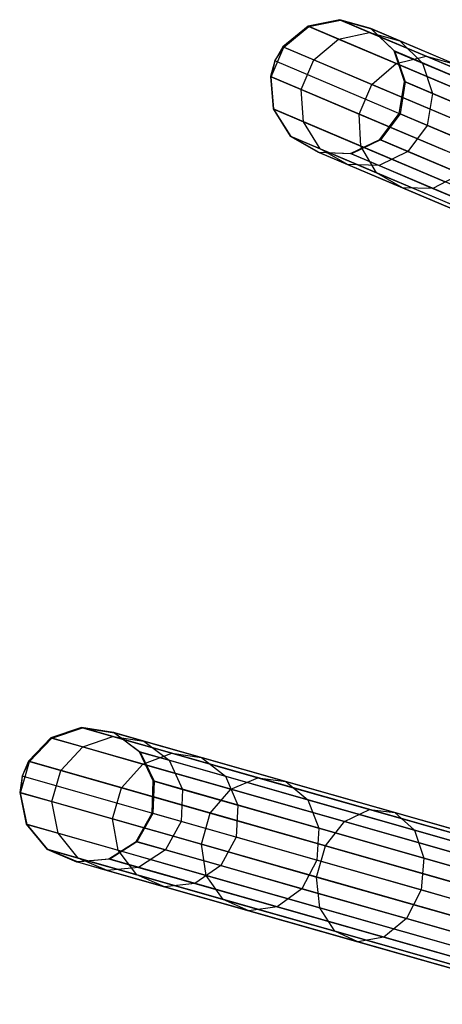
# Model space of a CAD drawing. Extents: x -91 to 91, y -91 to 262.
# Tile 277 of 480: x -87.65 to -81.4, y 21.59 to 36.15. Entities that reach past the tile are written whole.
import ezdxf

# ---------------------------------------------------------------- set-up
doc = ezdxf.new("R2010")
doc.units = 0
doc.header["$LTSCALE"] = 25.4
doc.layers.get('0').update_dxf_attribs({"linetype": 'CONTINUOUS'})

# ---------------------------------------------------------------- blocks, each defined once
blk = doc.blocks.new('ETE0_STL_1')
at = {"color": 0}
for p, q in [((-82.919, 36.148, 191.427), (-83.387, 36.051, 191.455)), ((-82.919, 36.148, 191.427), (-83.387, 36.051, 191.455)), ((-83.373, 36.045, 188.363), (-82.906, 36.142, 188.395)), ((-83.373, 36.045, 188.363), (-82.906, 36.142, 188.395)), ((-75.837, 33.146, 301.427), (-82.919, 36.148, 191.427)), ((-82.46, 36.016, 191.394), (-82.919, 36.148, 191.427)), ((-75.837, 33.146, 301.427), (-82.919, 36.148, 191.427)), ((-82.919, 36.148, 191.427), (-82.906, 36.142, 188.395)), ((-82.919, 36.148, 191.427), (-82.906, 36.142, 188.395)), ((-82.46, 36.016, 191.394), (-82.919, 36.148, 191.427)), ((-82.906, 36.142, 188.395), (-82.478, 35.961, 185.397)), ((-82.906, 36.142, 188.395), (-82.478, 35.961, 185.397)), ((-82.906, 36.142, 188.395), (-82.447, 36.011, 188.432)), ((-82.906, 36.142, 188.395), (-82.447, 36.011, 188.432)), ((-83.387, 36.051, 191.455), (-83.757, 35.747, 191.47)), ((-83.387, 36.051, 191.455), (-83.757, 35.747, 191.47)), ((-83.743, 35.742, 188.346), (-83.373, 36.045, 188.363)), ((-83.743, 35.742, 188.346), (-83.373, 36.045, 188.363)), ((-76.305, 33.049, 301.455), (-83.387, 36.051, 191.455)), ((-76.305, 33.049, 301.455), (-83.387, 36.051, 191.455)), ((-83.387, 36.051, 191.455), (-83.373, 36.045, 188.363)), ((-83.387, 36.051, 191.455), (-83.373, 36.045, 188.363)), ((-83.373, 36.045, 188.363), (-82.937, 35.86, 185.308)), ((-83.373, 36.045, 188.363), (-82.937, 35.86, 185.308)), ((-82.937, 35.86, 185.308), (-82.478, 35.961, 185.397)), ((-82.937, 35.86, 185.308), (-82.478, 35.961, 185.397)), ((-82.478, 35.961, 185.397), (-81.644, 35.608, 182.503)), ((-82.478, 35.961, 185.397), (-81.644, 35.608, 182.503)), ((-82.478, 35.961, 185.397), (-82.029, 35.833, 185.505)), ((-82.478, 35.961, 185.397), (-82.029, 35.833, 185.505)), ((-75.378, 33.014, 301.394), (-82.46, 36.016, 191.394)), ((-82.115, 35.686, 191.363), (-82.46, 36.016, 191.394)), ((-75.378, 33.014, 301.394), (-82.46, 36.016, 191.394)), ((-82.46, 36.016, 191.394), (-82.447, 36.011, 188.432)), ((-82.46, 36.016, 191.394), (-82.447, 36.011, 188.432)), ((-82.115, 35.686, 191.363), (-82.46, 36.016, 191.394)), ((-82.447, 36.011, 188.432), (-82.029, 35.833, 185.505)), ((-82.447, 36.011, 188.432), (-82.029, 35.833, 185.505)), ((-82.447, 36.011, 188.432), (-82.103, 35.68, 188.468)), ((-82.447, 36.011, 188.432), (-82.103, 35.68, 188.468)), ((-83.302, 35.555, 185.258), (-82.937, 35.86, 185.308)), ((-83.302, 35.555, 185.258), (-82.937, 35.86, 185.308)), ((-82.937, 35.86, 185.308), (-82.087, 35.5, 182.357)), ((-82.937, 35.86, 185.308), (-82.087, 35.5, 182.357)), ((-82.029, 35.833, 185.505), (-81.215, 35.488, 182.678)), ((-82.029, 35.833, 185.505), (-81.215, 35.488, 182.678)), ((-82.029, 35.833, 185.505), (-81.694, 35.507, 185.606)), ((-82.029, 35.833, 185.505), (-81.694, 35.507, 185.606)), ((-83.93, 35.301, 188.346), (-83.743, 35.742, 188.346)), ((-83.93, 35.301, 188.346), (-83.743, 35.742, 188.346)), ((-83.757, 35.747, 191.47), (-83.877, 35.538, 191.473)), ((-83.757, 35.747, 191.47), (-83.877, 35.538, 191.473)), ((-83.877, 35.538, 191.473), (-83.743, 35.742, 188.346)), ((-83.877, 35.538, 191.473), (-83.743, 35.742, 188.346)), ((-76.675, 32.745, 301.47), (-83.757, 35.747, 191.47)), ((-76.675, 32.745, 301.47), (-83.757, 35.747, 191.47)), ((-83.757, 35.747, 191.47), (-83.743, 35.742, 188.346)), ((-83.757, 35.747, 191.47), (-83.743, 35.742, 188.346)), ((-83.743, 35.742, 188.346), (-83.302, 35.555, 185.258)), ((-83.743, 35.742, 188.346), (-83.302, 35.555, 185.258)), ((-75.033, 32.684, 301.363), (-82.115, 35.686, 191.363)), ((-81.964, 35.232, 191.341), (-82.115, 35.686, 191.363)), ((-75.033, 32.684, 301.363), (-82.115, 35.686, 191.363)), ((-82.115, 35.686, 191.363), (-82.103, 35.68, 188.468)), ((-82.115, 35.686, 191.363), (-82.103, 35.68, 188.468)), ((-81.964, 35.232, 191.341), (-82.115, 35.686, 191.363)), ((-82.103, 35.68, 188.468), (-81.694, 35.507, 185.606)), ((-82.103, 35.68, 188.468), (-81.694, 35.507, 185.606)), ((-82.103, 35.68, 188.468), (-81.951, 35.227, 188.493)), ((-82.103, 35.68, 188.468), (-81.951, 35.227, 188.493)), ((-83.877, 35.538, 191.473), (-83.943, 35.307, 191.47)), ((-83.877, 35.538, 191.473), (-83.943, 35.307, 191.47)), ((-83.877, 35.538, 191.473), (-83.93, 35.301, 188.346)), ((-83.877, 35.538, 191.473), (-83.93, 35.301, 188.346)), ((-76.795, 32.536, 301.473), (-83.877, 35.538, 191.473)), ((-76.795, 32.536, 301.473), (-83.877, 35.538, 191.473)), ((-83.489, 35.114, 185.258), (-83.302, 35.555, 185.258)), ((-83.489, 35.114, 185.258), (-83.302, 35.555, 185.258)), ((-83.302, 35.555, 185.258), (-82.443, 35.191, 182.275)), ((-83.302, 35.555, 185.258), (-82.443, 35.191, 182.275)), ((-82.087, 35.5, 182.357), (-81.644, 35.608, 182.503)), ((-82.087, 35.5, 182.357), (-81.644, 35.608, 182.503)), ((-81.644, 35.608, 182.503), (-80.424, 35.09, 179.774)), ((-81.644, 35.608, 182.503), (-80.424, 35.09, 179.774)), ((-81.644, 35.608, 182.503), (-81.215, 35.488, 182.678)), ((-81.644, 35.608, 182.503), (-81.215, 35.488, 182.678)), ((-82.443, 35.191, 182.275), (-82.087, 35.5, 182.357)), ((-82.443, 35.191, 182.275), (-82.087, 35.5, 182.357)), ((-82.087, 35.5, 182.357), (-80.844, 34.973, 179.576)), ((-82.087, 35.5, 182.357), (-80.844, 34.973, 179.576)), ((-81.694, 35.507, 185.606), (-80.898, 35.17, 182.843)), ((-81.694, 35.507, 185.606), (-80.898, 35.17, 182.843)), ((-81.694, 35.507, 185.606), (-81.549, 35.056, 185.678)), ((-81.694, 35.507, 185.606), (-81.549, 35.056, 185.678)), ((-76.861, 32.305, 301.47), (-83.943, 35.307, 191.47)), ((-76.861, 32.305, 301.47), (-83.943, 35.307, 191.47)), ((-83.943, 35.307, 191.47), (-83.904, 34.83, 191.455)), ((-83.943, 35.307, 191.47), (-83.93, 35.301, 188.346)), ((-83.943, 35.307, 191.47), (-83.904, 34.83, 191.455)), ((-83.943, 35.307, 191.47), (-83.93, 35.301, 188.346)), ((-83.891, 34.824, 188.363), (-83.93, 35.301, 188.346)), ((-83.93, 35.301, 188.346), (-83.489, 35.114, 185.258)), ((-83.93, 35.301, 188.346), (-83.489, 35.114, 185.258)), ((-83.891, 34.824, 188.363), (-83.93, 35.301, 188.346)), ((-82.04, 34.76, 191.333), (-81.964, 35.232, 191.341)), ((-82.04, 34.76, 191.333), (-81.964, 35.232, 191.341)), ((-81.951, 35.227, 188.493), (-82.027, 34.754, 188.502)), ((-81.951, 35.227, 188.493), (-82.027, 34.754, 188.502)), ((-74.882, 32.23, 301.341), (-81.964, 35.232, 191.341)), ((-74.882, 32.23, 301.341), (-81.964, 35.232, 191.341)), ((-81.964, 35.232, 191.341), (-81.951, 35.227, 188.493)), ((-81.964, 35.232, 191.341), (-81.951, 35.227, 188.493)), ((-81.951, 35.227, 188.493), (-81.549, 35.056, 185.678)), ((-81.951, 35.227, 188.493), (-81.549, 35.056, 185.678)), ((-83.455, 34.639, 185.308), (-83.489, 35.114, 185.258)), ((-83.489, 35.114, 185.258), (-82.63, 34.75, 182.275)), ((-83.489, 35.114, 185.258), (-82.63, 34.75, 182.275)), ((-83.455, 34.639, 185.308), (-83.489, 35.114, 185.258)), ((-82.63, 34.75, 182.275), (-82.443, 35.191, 182.275)), ((-82.63, 34.75, 182.275), (-82.443, 35.191, 182.275)), ((-82.443, 35.191, 182.275), (-81.186, 34.658, 179.465)), ((-82.443, 35.191, 182.275), (-81.186, 34.658, 179.465)), ((-81.549, 35.056, 185.678), (-81.628, 34.585, 185.704)), ((-81.549, 35.056, 185.678), (-81.628, 34.585, 185.704)), ((-81.549, 35.056, 185.678), (-80.766, 34.725, 182.96)), ((-81.549, 35.056, 185.678), (-80.766, 34.725, 182.96)), ((-76.823, 31.828, 301.455), (-83.904, 34.83, 191.455)), ((-83.904, 34.83, 191.455), (-83.649, 34.426, 191.427)), ((-76.823, 31.828, 301.455), (-83.904, 34.83, 191.455)), ((-83.904, 34.83, 191.455), (-83.891, 34.824, 188.363)), ((-83.904, 34.83, 191.455), (-83.649, 34.426, 191.427)), ((-83.904, 34.83, 191.455), (-83.891, 34.824, 188.363)), ((-83.636, 34.421, 188.395), (-83.891, 34.824, 188.363)), ((-83.891, 34.824, 188.363), (-83.455, 34.639, 185.308)), ((-83.891, 34.824, 188.363), (-83.455, 34.639, 185.308)), ((-83.636, 34.421, 188.395), (-83.891, 34.824, 188.363)), ((-82.605, 34.279, 182.357), (-82.63, 34.75, 182.275)), ((-82.63, 34.75, 182.275), (-81.373, 34.217, 179.465)), ((-82.63, 34.75, 182.275), (-81.373, 34.217, 179.465)), ((-82.605, 34.279, 182.357), (-82.63, 34.75, 182.275)), ((-82.326, 34.376, 191.341), (-82.04, 34.76, 191.333)), ((-82.326, 34.376, 191.341), (-82.04, 34.76, 191.333)), ((-82.027, 34.754, 188.502), (-82.314, 34.371, 188.493)), ((-82.027, 34.754, 188.502), (-82.314, 34.371, 188.493)), ((-74.958, 31.758, 301.333), (-82.04, 34.76, 191.333)), ((-74.958, 31.758, 301.333), (-82.04, 34.76, 191.333)), ((-82.04, 34.76, 191.333), (-82.027, 34.754, 188.502)), ((-82.04, 34.76, 191.333), (-82.027, 34.754, 188.502)), ((-81.628, 34.585, 185.704), (-82.027, 34.754, 188.502)), ((-81.628, 34.585, 185.704), (-82.027, 34.754, 188.502)), ((-83.207, 34.239, 185.397), (-83.455, 34.639, 185.308)), ((-83.455, 34.639, 185.308), (-82.605, 34.279, 182.357)), ((-83.455, 34.639, 185.308), (-82.605, 34.279, 182.357)), ((-83.207, 34.239, 185.397), (-83.455, 34.639, 185.308)), ((-81.628, 34.585, 185.704), (-81.912, 34.201, 185.678)), ((-81.628, 34.585, 185.704), (-81.912, 34.201, 185.678)), ((-80.85, 34.255, 183.002), (-81.628, 34.585, 185.704)), ((-80.85, 34.255, 183.002), (-81.628, 34.585, 185.704)), ((-76.567, 31.424, 301.427), (-83.649, 34.426, 191.427)), ((-83.649, 34.426, 191.427), (-83.235, 34.188, 191.394)), ((-76.567, 31.424, 301.427), (-83.649, 34.426, 191.427)), ((-83.649, 34.426, 191.427), (-83.235, 34.188, 191.394)), ((-83.649, 34.426, 191.427), (-83.636, 34.421, 188.395)), ((-83.649, 34.426, 191.427), (-83.636, 34.421, 188.395)), ((-83.222, 34.183, 188.432), (-83.636, 34.421, 188.395)), ((-83.636, 34.421, 188.395), (-83.207, 34.239, 185.397)), ((-83.636, 34.421, 188.395), (-83.207, 34.239, 185.397)), ((-83.222, 34.183, 188.432), (-83.636, 34.421, 188.395)), ((-82.758, 34.17, 191.363), (-82.326, 34.376, 191.341)), ((-82.758, 34.17, 191.363), (-82.326, 34.376, 191.341)), ((-82.314, 34.371, 188.493), (-82.745, 34.165, 188.468)), ((-82.314, 34.371, 188.493), (-82.745, 34.165, 188.468)), ((-75.244, 31.374, 301.341), (-82.326, 34.376, 191.341)), ((-75.244, 31.374, 301.341), (-82.326, 34.376, 191.341)), ((-82.326, 34.376, 191.341), (-82.314, 34.371, 188.493)), ((-82.326, 34.376, 191.341), (-82.314, 34.371, 188.493)), ((-82.314, 34.371, 188.493), (-81.912, 34.201, 185.678)), ((-82.314, 34.371, 188.493), (-81.912, 34.201, 185.678)), ((-82.804, 34.005, 185.505), (-83.207, 34.239, 185.397)), ((-83.207, 34.239, 185.397), (-82.374, 33.886, 182.503)), ((-83.207, 34.239, 185.397), (-82.374, 33.886, 182.503)), ((-82.804, 34.005, 185.505), (-83.207, 34.239, 185.397)), ((-82.374, 33.886, 182.503), (-82.605, 34.279, 182.357)), ((-82.605, 34.279, 182.357), (-81.361, 33.752, 179.576)), ((-82.605, 34.279, 182.357), (-81.361, 33.752, 179.576)), ((-82.374, 33.886, 182.503), (-82.605, 34.279, 182.357)), ((-76.153, 31.186, 301.394), (-83.235, 34.188, 191.394)), ((-83.235, 34.188, 191.394), (-82.758, 34.17, 191.363)), ((-76.153, 31.186, 301.394), (-83.235, 34.188, 191.394)), ((-83.235, 34.188, 191.394), (-82.758, 34.17, 191.363)), ((-83.235, 34.188, 191.394), (-83.222, 34.183, 188.432)), ((-83.235, 34.188, 191.394), (-83.222, 34.183, 188.432)), ((-82.745, 34.165, 188.468), (-83.222, 34.183, 188.432)), ((-83.222, 34.183, 188.432), (-82.804, 34.005, 185.505)), ((-83.222, 34.183, 188.432), (-82.804, 34.005, 185.505)), ((-82.745, 34.165, 188.468), (-83.222, 34.183, 188.432)), ((-75.676, 31.168, 301.363), (-82.758, 34.17, 191.363)), ((-75.676, 31.168, 301.363), (-82.758, 34.17, 191.363)), ((-82.758, 34.17, 191.363), (-82.745, 34.165, 188.468)), ((-82.758, 34.17, 191.363), (-82.745, 34.165, 188.468)), ((-82.745, 34.165, 188.468), (-82.336, 33.992, 185.606)), ((-82.745, 34.165, 188.468), (-82.336, 33.992, 185.606)), ((-81.912, 34.201, 185.678), (-82.336, 33.992, 185.606)), ((-81.912, 34.201, 185.678), (-82.336, 33.992, 185.606)), ((-81.912, 34.201, 185.678), (-81.129, 33.869, 182.96)), ((-81.912, 34.201, 185.678), (-81.129, 33.869, 182.96)), ((-82.336, 33.992, 185.606), (-82.804, 34.005, 185.505)), ((-82.804, 34.005, 185.505), (-81.99, 33.66, 182.678)), ((-82.804, 34.005, 185.505), (-81.99, 33.66, 182.678)), ((-82.336, 33.992, 185.606), (-82.804, 34.005, 185.505)), ((-82.336, 33.992, 185.606), (-81.541, 33.654, 182.843)), ((-82.336, 33.992, 185.606), (-81.541, 33.654, 182.843)), ((-81.99, 33.66, 182.678), (-82.374, 33.886, 182.503)), ((-82.374, 33.886, 182.503), (-81.154, 33.369, 179.774)), ((-82.374, 33.886, 182.503), (-81.154, 33.369, 179.774)), ((-81.99, 33.66, 182.678), (-82.374, 33.886, 182.503)), ((-81.129, 33.869, 182.96), (-81.541, 33.654, 182.843)), ((-81.129, 33.869, 182.96), (-81.541, 33.654, 182.843)), ((-81.541, 33.654, 182.843), (-81.99, 33.66, 182.678)), ((-81.99, 33.66, 182.678), (-80.798, 33.155, 180.013)), ((-81.99, 33.66, 182.678), (-80.798, 33.155, 180.013)), ((-81.541, 33.654, 182.843), (-81.99, 33.66, 182.678)), ((-81.541, 33.654, 182.843), (-80.376, 33.161, 180.238)), ((-81.541, 33.654, 182.843), (-80.376, 33.161, 180.238)), ((-86.733, 25.684, 191.427), (-87.185, 25.53, 191.455)), ((-86.733, 25.684, 191.427), (-87.185, 25.53, 191.455)), ((-87.171, 25.526, 188.363), (-86.719, 25.68, 188.395)), ((-87.171, 25.526, 188.363), (-86.719, 25.68, 188.395)), ((-79.335, 23.575, 301.427), (-86.733, 25.684, 191.427)), ((-86.261, 25.61, 191.394), (-86.733, 25.684, 191.427)), ((-79.335, 23.575, 301.427), (-86.733, 25.684, 191.427)), ((-86.733, 25.684, 191.427), (-86.719, 25.68, 188.395)), ((-86.733, 25.684, 191.427), (-86.719, 25.68, 188.395)), ((-86.261, 25.61, 191.394), (-86.733, 25.684, 191.427)), ((-86.719, 25.68, 188.395), (-86.272, 25.553, 185.397)), ((-86.719, 25.68, 188.395), (-86.272, 25.553, 185.397)), ((-86.719, 25.68, 188.395), (-86.247, 25.606, 188.432)), ((-86.719, 25.68, 188.395), (-86.247, 25.606, 188.432)), ((-87.185, 25.53, 191.455), (-87.515, 25.184, 191.47)), ((-87.185, 25.53, 191.455), (-87.515, 25.184, 191.47)), ((-87.5, 25.18, 188.346), (-87.171, 25.526, 188.363)), ((-87.5, 25.18, 188.346), (-87.171, 25.526, 188.363)), ((-79.788, 23.421, 301.455), (-87.185, 25.53, 191.455)), ((-79.788, 23.421, 301.455), (-87.185, 25.53, 191.455)), ((-87.185, 25.53, 191.455), (-87.171, 25.526, 188.363)), ((-87.185, 25.53, 191.455), (-87.171, 25.526, 188.363)), ((-87.171, 25.526, 188.363), (-86.715, 25.396, 185.308)), ((-87.171, 25.526, 188.363), (-86.715, 25.396, 185.308)), ((-86.715, 25.396, 185.308), (-86.272, 25.553, 185.397)), ((-86.715, 25.396, 185.308), (-86.272, 25.553, 185.397)), ((-86.272, 25.553, 185.397), (-85.401, 25.305, 182.503)), ((-86.272, 25.553, 185.397), (-85.401, 25.305, 182.503)), ((-86.272, 25.553, 185.397), (-85.811, 25.481, 185.505)), ((-86.272, 25.553, 185.397), (-85.811, 25.481, 185.505)), ((-78.864, 23.501, 301.394), (-86.261, 25.61, 191.394)), ((-85.878, 25.324, 191.363), (-86.261, 25.61, 191.394)), ((-78.864, 23.501, 301.394), (-86.261, 25.61, 191.394)), ((-86.261, 25.61, 191.394), (-86.247, 25.606, 188.432)), ((-86.261, 25.61, 191.394), (-86.247, 25.606, 188.432)), ((-85.878, 25.324, 191.363), (-86.261, 25.61, 191.394)), ((-86.247, 25.606, 188.432), (-85.811, 25.481, 185.505)), ((-86.247, 25.606, 188.432), (-85.811, 25.481, 185.505)), ((-86.247, 25.606, 188.432), (-85.865, 25.32, 188.468)), ((-86.247, 25.606, 188.432), (-85.865, 25.32, 188.468)), ((-85.811, 25.481, 185.505), (-84.961, 25.239, 182.678)), ((-85.811, 25.481, 185.505), (-84.961, 25.239, 182.678)), ((-85.811, 25.481, 185.505), (-85.438, 25.199, 185.606)), ((-85.811, 25.481, 185.505), (-85.438, 25.199, 185.606)), ((-87.04, 25.048, 185.258), (-86.715, 25.396, 185.308)), ((-87.04, 25.048, 185.258), (-86.715, 25.396, 185.308)), ((-86.715, 25.396, 185.308), (-85.828, 25.144, 182.357)), ((-86.715, 25.396, 185.308), (-85.828, 25.144, 182.357)), ((-87.515, 25.184, 191.47), (-87.608, 24.962, 191.473)), ((-87.515, 25.184, 191.47), (-87.608, 24.962, 191.473)), ((-80.117, 23.075, 301.47), (-87.515, 25.184, 191.47)), ((-80.117, 23.075, 301.47), (-87.515, 25.184, 191.47)), ((-87.515, 25.184, 191.47), (-87.5, 25.18, 188.346)), ((-87.515, 25.184, 191.47), (-87.5, 25.18, 188.346)), ((-78.481, 23.215, 301.363), (-85.878, 25.324, 191.363)), ((-85.672, 24.893, 191.341), (-85.878, 25.324, 191.363)), ((-78.481, 23.215, 301.363), (-85.878, 25.324, 191.363)), ((-85.878, 25.324, 191.363), (-85.865, 25.32, 188.468)), ((-85.878, 25.324, 191.363), (-85.865, 25.32, 188.468)), ((-85.672, 24.893, 191.341), (-85.878, 25.324, 191.363)), ((-85.865, 25.32, 188.468), (-85.438, 25.199, 185.606)), ((-85.865, 25.32, 188.468), (-85.438, 25.199, 185.606)), ((-85.865, 25.32, 188.468), (-85.659, 24.889, 188.493)), ((-85.865, 25.32, 188.468), (-85.659, 24.889, 188.493)), ((-85.828, 25.144, 182.357), (-85.401, 25.305, 182.503)), ((-85.828, 25.144, 182.357), (-85.401, 25.305, 182.503)), ((-85.438, 25.199, 185.606), (-84.607, 24.962, 182.843)), ((-85.438, 25.199, 185.606), (-84.607, 24.962, 182.843)), ((-85.438, 25.199, 185.606), (-85.239, 24.769, 185.678)), ((-85.438, 25.199, 185.606), (-85.239, 24.769, 185.678)), ((-85.401, 25.305, 182.503), (-84.127, 24.941, 179.774)), ((-85.401, 25.305, 182.503), (-84.127, 24.941, 179.774)), ((-85.401, 25.305, 182.503), (-84.961, 25.239, 182.678)), ((-85.401, 25.305, 182.503), (-84.961, 25.239, 182.678)), ((-84.961, 25.239, 182.678), (-83.716, 24.884, 180.013)), ((-84.961, 25.239, 182.678), (-83.716, 24.884, 180.013)), ((-84.961, 25.239, 182.678), (-84.607, 24.962, 182.843)), ((-84.961, 25.239, 182.678), (-84.607, 24.962, 182.843)), ((-87.632, 24.719, 188.346), (-87.5, 25.18, 188.346)), ((-87.632, 24.719, 188.346), (-87.5, 25.18, 188.346)), ((-87.608, 24.962, 191.473), (-87.5, 25.18, 188.346)), ((-87.608, 24.962, 191.473), (-87.5, 25.18, 188.346)), ((-87.5, 25.18, 188.346), (-87.04, 25.048, 185.258)), ((-87.5, 25.18, 188.346), (-87.04, 25.048, 185.258)), ((-87.171, 24.588, 185.258), (-87.04, 25.048, 185.258)), ((-87.171, 24.588, 185.258), (-87.04, 25.048, 185.258)), ((-87.04, 25.048, 185.258), (-86.143, 24.793, 182.275)), ((-87.04, 25.048, 185.258), (-86.143, 24.793, 182.275)), ((-86.143, 24.793, 182.275), (-85.828, 25.144, 182.357)), ((-86.143, 24.793, 182.275), (-85.828, 25.144, 182.357)), ((-85.828, 25.144, 182.357), (-84.529, 24.773, 179.576)), ((-85.828, 25.144, 182.357), (-84.529, 24.773, 179.576)), ((-87.608, 24.962, 191.473), (-87.646, 24.723, 191.47)), ((-87.608, 24.962, 191.473), (-87.646, 24.723, 191.47)), ((-87.608, 24.962, 191.473), (-87.632, 24.719, 188.346)), ((-87.608, 24.962, 191.473), (-87.632, 24.719, 188.346)), ((-80.211, 22.853, 301.473), (-87.608, 24.962, 191.473)), ((-80.211, 22.853, 301.473), (-87.608, 24.962, 191.473)), ((-85.689, 24.415, 191.333), (-85.672, 24.893, 191.341)), ((-85.689, 24.415, 191.333), (-85.672, 24.893, 191.341)), ((-78.275, 22.784, 301.341), (-85.672, 24.893, 191.341)), ((-78.275, 22.784, 301.341), (-85.672, 24.893, 191.341)), ((-85.672, 24.893, 191.341), (-85.659, 24.889, 188.493)), ((-85.672, 24.893, 191.341), (-85.659, 24.889, 188.493)), ((-84.607, 24.962, 182.843), (-83.39, 24.615, 180.238)), ((-84.607, 24.962, 182.843), (-83.39, 24.615, 180.238)), ((-84.607, 24.962, 182.843), (-84.422, 24.536, 182.96)), ((-84.607, 24.962, 182.843), (-84.422, 24.536, 182.96)), ((-84.529, 24.773, 179.576), (-84.127, 24.941, 179.774)), ((-84.529, 24.773, 179.576), (-84.127, 24.941, 179.774)), ((-84.127, 24.941, 179.774), (-82.477, 24.471, 177.273)), ((-84.127, 24.941, 179.774), (-82.477, 24.471, 177.273)), ((-84.127, 24.941, 179.774), (-83.716, 24.884, 180.013)), ((-84.127, 24.941, 179.774), (-83.716, 24.884, 180.013)), ((-86.274, 24.332, 182.275), (-86.143, 24.793, 182.275)), ((-86.274, 24.332, 182.275), (-86.143, 24.793, 182.275)), ((-86.143, 24.793, 182.275), (-84.83, 24.418, 179.465)), ((-86.143, 24.793, 182.275), (-84.83, 24.418, 179.465)), ((-85.659, 24.889, 188.493), (-85.677, 24.411, 188.502)), ((-85.659, 24.889, 188.493), (-85.677, 24.411, 188.502)), ((-85.659, 24.889, 188.493), (-85.239, 24.769, 185.678)), ((-85.659, 24.889, 188.493), (-85.239, 24.769, 185.678)), ((-85.239, 24.769, 185.678), (-85.259, 24.292, 185.704)), ((-85.239, 24.769, 185.678), (-85.259, 24.292, 185.704)), ((-85.239, 24.769, 185.678), (-84.422, 24.536, 182.96)), ((-85.239, 24.769, 185.678), (-84.422, 24.536, 182.96)), ((-84.83, 24.418, 179.465), (-84.529, 24.773, 179.576)), ((-84.83, 24.418, 179.465), (-84.529, 24.773, 179.576)), ((-84.529, 24.773, 179.576), (-82.847, 24.294, 177.027)), ((-84.529, 24.773, 179.576), (-82.847, 24.294, 177.027)), ((-83.716, 24.884, 180.013), (-82.104, 24.425, 177.571)), ((-83.716, 24.884, 180.013), (-82.104, 24.425, 177.571)), ((-83.716, 24.884, 180.013), (-83.39, 24.615, 180.238)), ((-83.716, 24.884, 180.013), (-83.39, 24.615, 180.238)), ((-80.249, 22.614, 301.47), (-87.646, 24.723, 191.47)), ((-80.249, 22.614, 301.47), (-87.646, 24.723, 191.47)), ((-87.646, 24.723, 191.47), (-87.549, 24.255, 191.455)), ((-87.646, 24.723, 191.47), (-87.632, 24.719, 188.346)), ((-87.646, 24.723, 191.47), (-87.549, 24.255, 191.455)), ((-87.646, 24.723, 191.47), (-87.632, 24.719, 188.346)), ((-87.535, 24.251, 188.363), (-87.632, 24.719, 188.346)), ((-87.632, 24.719, 188.346), (-87.171, 24.588, 185.258)), ((-87.632, 24.719, 188.346), (-87.171, 24.588, 185.258)), ((-87.535, 24.251, 188.363), (-87.632, 24.719, 188.346)), ((-83.39, 24.615, 180.238), (-81.815, 24.166, 177.851)), ((-83.39, 24.615, 180.238), (-81.815, 24.166, 177.851)), ((-83.39, 24.615, 180.238), (-83.225, 24.195, 180.398)), ((-83.39, 24.615, 180.238), (-83.225, 24.195, 180.398)), ((-87.079, 24.121, 185.308), (-87.171, 24.588, 185.258)), ((-87.171, 24.588, 185.258), (-86.274, 24.332, 182.275)), ((-87.171, 24.588, 185.258), (-86.274, 24.332, 182.275)), ((-87.079, 24.121, 185.308), (-87.171, 24.588, 185.258)), ((-84.422, 24.536, 182.96), (-84.447, 24.06, 183.002)), ((-84.422, 24.536, 182.96), (-84.447, 24.06, 183.002)), ((-84.422, 24.536, 182.96), (-83.225, 24.195, 180.398)), ((-84.422, 24.536, 182.96), (-83.225, 24.195, 180.398)), ((-82.847, 24.294, 177.027), (-82.477, 24.471, 177.273)), ((-82.847, 24.294, 177.027), (-82.477, 24.471, 177.273)), ((-82.477, 24.471, 177.273), (-80.487, 23.904, 175.055)), ((-82.477, 24.471, 177.273), (-80.487, 23.904, 175.055)), ((-82.477, 24.471, 177.273), (-82.104, 24.425, 177.571)), ((-82.477, 24.471, 177.273), (-82.104, 24.425, 177.571)), ((-86.191, 23.868, 182.357), (-86.274, 24.332, 182.275)), ((-86.274, 24.332, 182.275), (-84.961, 23.958, 179.465)), ((-86.274, 24.332, 182.275), (-84.961, 23.958, 179.465)), ((-86.191, 23.868, 182.357), (-86.274, 24.332, 182.275)), ((-85.927, 23.999, 191.341), (-85.689, 24.415, 191.333)), ((-85.927, 23.999, 191.341), (-85.689, 24.415, 191.333)), ((-85.677, 24.411, 188.502), (-85.914, 23.995, 188.493)), ((-85.677, 24.411, 188.502), (-85.914, 23.995, 188.493)), ((-78.292, 22.306, 301.333), (-85.689, 24.415, 191.333)), ((-78.292, 22.306, 301.333), (-85.689, 24.415, 191.333)), ((-85.689, 24.415, 191.333), (-85.677, 24.411, 188.502)), ((-85.689, 24.415, 191.333), (-85.677, 24.411, 188.502)), ((-85.259, 24.292, 185.704), (-85.677, 24.411, 188.502)), ((-85.259, 24.292, 185.704), (-85.677, 24.411, 188.502)), ((-84.961, 23.958, 179.465), (-84.83, 24.418, 179.465)), ((-84.961, 23.958, 179.465), (-84.83, 24.418, 179.465)), ((-84.83, 24.418, 179.465), (-83.13, 23.934, 176.888)), ((-84.83, 24.418, 179.465), (-83.13, 23.934, 176.888)), ((-82.104, 24.425, 177.571), (-80.161, 23.871, 175.404)), ((-82.104, 24.425, 177.571), (-80.161, 23.871, 175.404)), ((-82.104, 24.425, 177.571), (-81.815, 24.166, 177.851)), ((-82.104, 24.425, 177.571), (-81.815, 24.166, 177.851)), ((-80.152, 22.146, 301.455), (-87.549, 24.255, 191.455)), ((-87.549, 24.255, 191.455), (-87.245, 23.886, 191.427)), ((-80.152, 22.146, 301.455), (-87.549, 24.255, 191.455)), ((-87.549, 24.255, 191.455), (-87.535, 24.251, 188.363)), ((-87.549, 24.255, 191.455), (-87.245, 23.886, 191.427)), ((-87.549, 24.255, 191.455), (-87.535, 24.251, 188.363)), ((-87.231, 23.882, 188.395), (-87.535, 24.251, 188.363)), ((-87.535, 24.251, 188.363), (-87.079, 24.121, 185.308)), ((-87.535, 24.251, 188.363), (-87.079, 24.121, 185.308)), ((-87.231, 23.882, 188.395), (-87.535, 24.251, 188.363)), ((-85.259, 24.292, 185.704), (-85.494, 23.876, 185.678)), ((-85.259, 24.292, 185.704), (-85.494, 23.876, 185.678)), ((-84.447, 24.06, 183.002), (-85.259, 24.292, 185.704)), ((-84.447, 24.06, 183.002), (-85.259, 24.292, 185.704)), ((-83.225, 24.195, 180.398), (-83.257, 23.721, 180.455)), ((-83.225, 24.195, 180.398), (-83.257, 23.721, 180.455)), ((-83.225, 24.195, 180.398), (-81.675, 23.753, 178.049)), ((-83.225, 24.195, 180.398), (-81.675, 23.753, 178.049)), ((-83.13, 23.934, 176.888), (-82.847, 24.294, 177.027)), ((-83.13, 23.934, 176.888), (-82.847, 24.294, 177.027)), ((-82.847, 24.294, 177.027), (-80.819, 23.715, 174.766)), ((-82.847, 24.294, 177.027), (-80.819, 23.715, 174.766)), ((-81.815, 24.166, 177.851), (-79.916, 23.624, 175.733)), ((-81.815, 24.166, 177.851), (-79.916, 23.624, 175.733)), ((-81.815, 24.166, 177.851), (-81.675, 23.753, 178.049)), ((-81.815, 24.166, 177.851), (-81.675, 23.753, 178.049)), ((-86.784, 23.754, 185.397), (-87.079, 24.121, 185.308)), ((-87.079, 24.121, 185.308), (-86.191, 23.868, 182.357)), ((-87.079, 24.121, 185.308), (-86.191, 23.868, 182.357)), ((-86.784, 23.754, 185.397), (-87.079, 24.121, 185.308)), ((-84.447, 24.06, 183.002), (-84.676, 23.642, 182.96)), ((-84.447, 24.06, 183.002), (-84.676, 23.642, 182.96)), ((-83.257, 23.721, 180.455), (-84.447, 24.06, 183.002)), ((-83.257, 23.721, 180.455), (-84.447, 24.06, 183.002)), ((-79.848, 21.777, 301.427), (-87.245, 23.886, 191.427)), ((-87.245, 23.886, 191.427), (-86.805, 23.7, 191.394)), ((-79.848, 21.777, 301.427), (-87.245, 23.886, 191.427)), ((-87.245, 23.886, 191.427), (-86.805, 23.7, 191.394)), ((-87.245, 23.886, 191.427), (-87.231, 23.882, 188.395)), ((-87.245, 23.886, 191.427), (-87.231, 23.882, 188.395)), ((-86.792, 23.697, 188.432), (-87.231, 23.882, 188.395)), ((-87.231, 23.882, 188.395), (-86.784, 23.754, 185.397)), ((-87.231, 23.882, 188.395), (-86.784, 23.754, 185.397)), ((-86.792, 23.697, 188.432), (-87.231, 23.882, 188.395)), ((-86.329, 23.741, 191.363), (-85.927, 23.999, 191.341)), ((-86.329, 23.741, 191.363), (-85.927, 23.999, 191.341)), ((-85.914, 23.995, 188.493), (-86.316, 23.737, 188.468)), ((-85.914, 23.995, 188.493), (-86.316, 23.737, 188.468)), ((-78.53, 21.89, 301.341), (-85.927, 23.999, 191.341)), ((-78.53, 21.89, 301.341), (-85.927, 23.999, 191.341)), ((-85.927, 23.999, 191.341), (-85.914, 23.995, 188.493)), ((-85.927, 23.999, 191.341), (-85.914, 23.995, 188.493)), ((-85.914, 23.995, 188.493), (-85.494, 23.876, 185.678)), ((-85.914, 23.995, 188.493), (-85.494, 23.876, 185.678)), ((-85.494, 23.876, 185.678), (-85.889, 23.616, 185.606)), ((-85.494, 23.876, 185.678), (-85.889, 23.616, 185.606)), ((-85.494, 23.876, 185.678), (-84.676, 23.642, 182.96)), ((-85.494, 23.876, 185.678), (-84.676, 23.642, 182.96)), ((-84.892, 23.498, 179.576), (-84.961, 23.958, 179.465)), ((-84.961, 23.958, 179.465), (-83.261, 23.473, 176.888)), ((-84.961, 23.958, 179.465), (-83.261, 23.473, 176.888)), ((-84.892, 23.498, 179.576), (-84.961, 23.958, 179.465)), ((-83.261, 23.473, 176.888), (-83.13, 23.934, 176.888)), ((-83.261, 23.473, 176.888), (-83.13, 23.934, 176.888)), ((-83.13, 23.934, 176.888), (-81.08, 23.349, 174.603)), ((-83.13, 23.934, 176.888), (-81.08, 23.349, 174.603)), ((-86.805, 23.7, 191.394), (-86.329, 23.741, 191.363)), ((-86.805, 23.7, 191.394), (-86.329, 23.741, 191.363)), ((-86.316, 23.737, 188.468), (-86.792, 23.697, 188.432)), ((-86.316, 23.737, 188.468), (-86.792, 23.697, 188.432)), ((-86.355, 23.572, 185.505), (-86.784, 23.754, 185.397)), ((-86.784, 23.754, 185.397), (-85.914, 23.506, 182.503)), ((-86.784, 23.754, 185.397), (-85.914, 23.506, 182.503)), ((-86.355, 23.572, 185.505), (-86.784, 23.754, 185.397)), ((-78.932, 21.632, 301.363), (-86.329, 23.741, 191.363)), ((-78.932, 21.632, 301.363), (-86.329, 23.741, 191.363)), ((-86.329, 23.741, 191.363), (-86.316, 23.737, 188.468)), ((-86.329, 23.741, 191.363), (-86.316, 23.737, 188.468)), ((-86.316, 23.737, 188.468), (-85.889, 23.616, 185.606)), ((-86.316, 23.737, 188.468), (-85.889, 23.616, 185.606)), ((-85.914, 23.506, 182.503), (-86.191, 23.868, 182.357)), ((-86.191, 23.868, 182.357), (-84.892, 23.498, 179.576)), ((-86.191, 23.868, 182.357), (-84.892, 23.498, 179.576)), ((-85.914, 23.506, 182.503), (-86.191, 23.868, 182.357)), ((-81.675, 23.753, 178.049), (-81.717, 23.282, 178.121)), ((-81.675, 23.753, 178.049), (-81.717, 23.282, 178.121)), ((-81.675, 23.753, 178.049), (-79.807, 23.221, 175.966)), ((-81.675, 23.753, 178.049), (-79.807, 23.221, 175.966)), ((-79.408, 21.591, 301.394), (-86.805, 23.7, 191.394)), ((-79.408, 21.591, 301.394), (-86.805, 23.7, 191.394)), ((-86.805, 23.7, 191.394), (-86.792, 23.697, 188.432)), ((-86.805, 23.7, 191.394), (-86.792, 23.697, 188.432)), ((-86.792, 23.697, 188.432), (-86.355, 23.572, 185.505)), ((-86.792, 23.697, 188.432), (-86.355, 23.572, 185.505)), ((-85.889, 23.616, 185.606), (-86.355, 23.572, 185.505)), ((-85.889, 23.616, 185.606), (-86.355, 23.572, 185.505)), ((-85.889, 23.616, 185.606), (-85.058, 23.379, 182.843)), ((-85.889, 23.616, 185.606), (-85.058, 23.379, 182.843)), ((-84.676, 23.642, 182.96), (-85.058, 23.379, 182.843)), ((-84.676, 23.642, 182.96), (-85.058, 23.379, 182.843)), ((-84.676, 23.642, 182.96), (-83.48, 23.301, 180.398)), ((-84.676, 23.642, 182.96), (-83.48, 23.301, 180.398)), ((-83.257, 23.721, 180.455), (-83.48, 23.301, 180.398)), ((-83.257, 23.721, 180.455), (-83.48, 23.301, 180.398)), ((-81.717, 23.282, 178.121), (-83.257, 23.721, 180.455)), ((-81.717, 23.282, 178.121), (-83.257, 23.721, 180.455)), ((-86.355, 23.572, 185.505), (-85.505, 23.33, 182.678)), ((-86.355, 23.572, 185.505), (-85.505, 23.33, 182.678)), ((-85.505, 23.33, 182.678), (-85.914, 23.506, 182.503)), ((-85.914, 23.506, 182.503), (-84.639, 23.143, 179.774)), ((-85.914, 23.506, 182.503), (-84.639, 23.143, 179.774)), ((-85.505, 23.33, 182.678), (-85.914, 23.506, 182.503)), ((-84.639, 23.143, 179.774), (-84.892, 23.498, 179.576)), ((-84.892, 23.498, 179.576), (-83.21, 23.018, 177.027)), ((-84.892, 23.498, 179.576), (-83.21, 23.018, 177.027)), ((-84.639, 23.143, 179.774), (-84.892, 23.498, 179.576)), ((-83.21, 23.018, 177.027), (-83.261, 23.473, 176.888)), ((-83.261, 23.473, 176.888), (-81.211, 22.889, 174.603)), ((-83.261, 23.473, 176.888), (-81.211, 22.889, 174.603)), ((-83.21, 23.018, 177.027), (-83.261, 23.473, 176.888)), ((-85.058, 23.379, 182.843), (-85.505, 23.33, 182.678)), ((-85.058, 23.379, 182.843), (-85.505, 23.33, 182.678)), ((-85.505, 23.33, 182.678), (-84.26, 22.975, 180.013)), ((-85.505, 23.33, 182.678), (-84.26, 22.975, 180.013)), ((-85.058, 23.379, 182.843), (-83.842, 23.032, 180.238)), ((-85.058, 23.379, 182.843), (-83.842, 23.032, 180.238)), ((-83.48, 23.301, 180.398), (-83.842, 23.032, 180.238)), ((-83.48, 23.301, 180.398), (-83.842, 23.032, 180.238)), ((-83.48, 23.301, 180.398), (-81.93, 22.859, 178.049)), ((-83.48, 23.301, 180.398), (-81.93, 22.859, 178.049)), ((-81.717, 23.282, 178.121), (-81.93, 22.859, 178.049)), ((-81.717, 23.282, 178.121), (-81.93, 22.859, 178.049)), ((-79.86, 22.752, 176.05), (-81.717, 23.282, 178.121)), ((-79.86, 22.752, 176.05), (-81.717, 23.282, 178.121)), ((-84.26, 22.975, 180.013), (-84.639, 23.143, 179.774)), ((-84.639, 23.143, 179.774), (-82.989, 22.672, 177.273)), ((-84.639, 23.143, 179.774), (-82.989, 22.672, 177.273)), ((-84.26, 22.975, 180.013), (-84.639, 23.143, 179.774)), ((-83.842, 23.032, 180.238), (-84.26, 22.975, 180.013)), ((-83.842, 23.032, 180.238), (-84.26, 22.975, 180.013)), ((-83.842, 23.032, 180.238), (-82.266, 22.583, 177.851)), ((-83.842, 23.032, 180.238), (-82.266, 22.583, 177.851)), ((-82.989, 22.672, 177.273), (-83.21, 23.018, 177.027)), ((-83.21, 23.018, 177.027), (-81.182, 22.44, 174.766)), ((-83.21, 23.018, 177.027), (-81.182, 22.44, 174.766)), ((-82.989, 22.672, 177.273), (-83.21, 23.018, 177.027)), ((-84.26, 22.975, 180.013), (-82.649, 22.515, 177.571)), ((-84.26, 22.975, 180.013), (-82.649, 22.515, 177.571)), ((-81.93, 22.859, 178.049), (-82.266, 22.583, 177.851)), ((-81.93, 22.859, 178.049), (-82.266, 22.583, 177.851)), ((-81.93, 22.859, 178.049), (-80.062, 22.327, 175.966)), ((-81.93, 22.859, 178.049), (-80.062, 22.327, 175.966)), ((-82.649, 22.515, 177.571), (-82.989, 22.672, 177.273)), ((-82.989, 22.672, 177.273), (-81, 22.105, 175.055)), ((-82.989, 22.672, 177.273), (-81, 22.105, 175.055)), ((-82.649, 22.515, 177.571), (-82.989, 22.672, 177.273)), ((-82.266, 22.583, 177.851), (-82.649, 22.515, 177.571)), ((-82.266, 22.583, 177.851), (-82.649, 22.515, 177.571)), ((-82.266, 22.583, 177.851), (-80.367, 22.041, 175.733)), ((-82.266, 22.583, 177.851), (-80.367, 22.041, 175.733)), ((-82.649, 22.515, 177.571), (-80.706, 21.961, 175.404)), ((-82.649, 22.515, 177.571), (-80.706, 21.961, 175.404))]:
    blk.add_line(p, q, dxfattribs=at)

msp = doc.modelspace()

# ---------------------------------------------------------------- block references
at = {"color": 253}
msp.add_blockref('ETE0_STL_1', (0, 0), dxfattribs=at)

doc.saveas('drawing.dxf')
